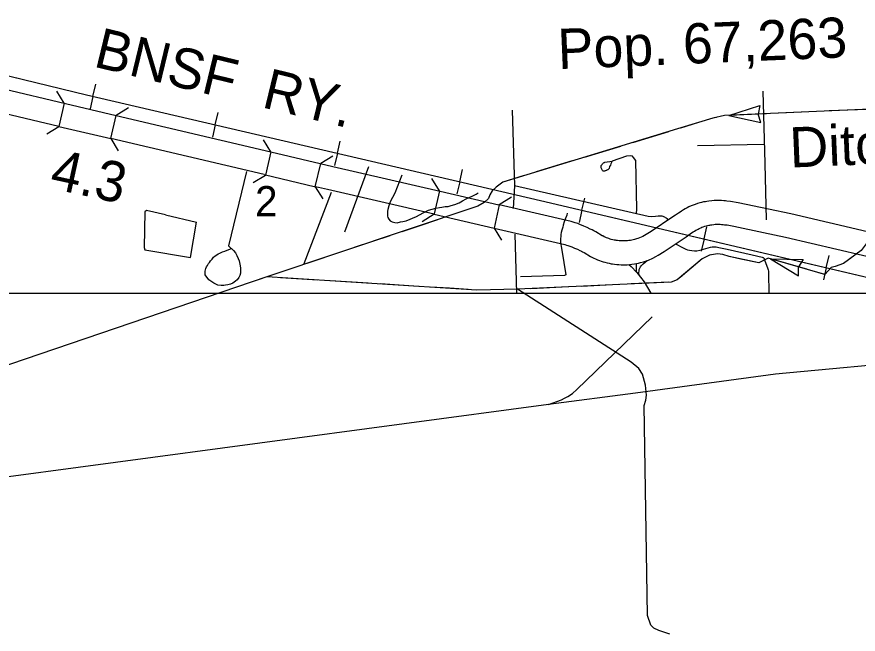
# Model space of a CAD drawing. Extents: x 1671357 to 13005564, y 567358 to 14261451.
# Drawn here: x 12758309.13 to 12758325.89, y 14259847.17 to 14259859.47 of the extents above; entities that cross this region are included whole.
import ezdxf

# ---------------------------------------------------------------- set-up
doc = ezdxf.new("R2010")
doc.units = 0
for name, color, linetype in [('10', 7, 'Continuous'), ('2', 7, 'Continuous'), ('33', 7, 'Continuous'), ('34', 7, 'Continuous'), ('35', 7, 'Continuous'), ('37', 7, 'Continuous'), ('40', 7, 'Continuous'), ('43', 7, 'Continuous'), ('48', 7, 'Continuous'), ('51', 7, 'Continuous'), ('6', 7, 'Continuous')]:
    doc.layers.add(name, color=color, linetype=linetype)

msp = doc.modelspace()

# ---------------------------------------------------------------- linework, layer by layer
at = {"layer": '10'}
for p, q in [((12758310.076, 14259857.745), (12758309.967, 14259857.284)), ((12758311.002, 14259857.041), (12758311.111, 14259857.502)), ((12758314.191, 14259856.777), (12758314.083, 14259856.316)), ((12758315.074, 14259856.083), (12758315.183, 14259856.544)), ((12758317.551, 14259856.004), (12758317.444, 14259855.542))]:
    msp.add_line(p, q, dxfattribs=at)
for points in [[(12758308.125, 14259858.224), (12758308.869, 14259858.029), (12758310.1, 14259857.739)], [(12758309.966, 14259857.285), (12758308.755, 14259857.569), (12758308.01, 14259857.765)], [(12758310.1, 14259857.739), (12758311.107, 14259857.502)], [(12758311.107, 14259857.502), (12758314.192, 14259856.777)], [(12758309.966, 14259857.285), (12758311.004, 14259857.04)], [(12758314.055, 14259856.323), (12758311.004, 14259857.04)], [(12758314.192, 14259856.777), (12758315.176, 14259856.545)], [(12758315.176, 14259856.545), (12758315.426, 14259856.487), (12758317.562, 14259855.993)], [(12758314.055, 14259856.323), (12758315.083, 14259856.081)], [(12758317.441, 14259855.535), (12758315.318, 14259856.025), (12758315.083, 14259856.081)], [(12758317.562, 14259855.993), (12758318.732, 14259855.723)], [(12758324.549, 14259855.541), (12758324.104, 14259855.635), (12758323.5, 14259855.765), (12758323.346, 14259855.791), (12758323.275, 14259855.798), (12758323.249, 14259855.8), (12758323.213, 14259855.804), (12758323.17, 14259855.807), (12758323.129, 14259855.808), (12758323.084, 14259855.809), (12758323.019, 14259855.807), (12758322.974, 14259855.803), (12758322.913, 14259855.796), (12758322.879, 14259855.791), (12758322.846, 14259855.785), (12758322.812, 14259855.779), (12758322.772, 14259855.769), (12758322.736, 14259855.76), (12758322.69, 14259855.746), (12758322.645, 14259855.731), (12758322.604, 14259855.716), (12758322.566, 14259855.7), (12758322.52, 14259855.679), (12758322.483, 14259855.661), (12758322.447, 14259855.641), (12758322.413, 14259855.622), (12758322.373, 14259855.598), (12758322.343, 14259855.578), (12758322.309, 14259855.554), (12758322.25, 14259855.515), (12758322.198, 14259855.48), (12758321.766, 14259855.19)], [(12758320.174, 14259855.388), (12758318.742, 14259855.721), (12758318.636, 14259855.26)], [(12758317.441, 14259855.535), (12758318.636, 14259855.26)], [(12758328.593, 14259854.595), (12758324.549, 14259855.541)], [(12758321.766, 14259855.19), (12758321.667, 14259855.128), (12758321.634, 14259855.109), (12758321.6, 14259855.091), (12758321.534, 14259855.063), (12758321.499, 14259855.05), (12758321.474, 14259855.042), (12758321.433, 14259855.03), (12758321.41, 14259855.024), (12758321.381, 14259855.018), (12758321.355, 14259855.014), (12758321.325, 14259855.009), (12758321.296, 14259855.006), (12758321.26, 14259855.003), (12758321.224, 14259855.002), (12758321.181, 14259855.002), (12758321.153, 14259855.004), (12758321.13, 14259855.006), (12758321.097, 14259855.009), (12758321.07, 14259855.013), (12758321.055, 14259855.016), (12758321.028, 14259855.021), (12758321.001, 14259855.027), (12758320.973, 14259855.034), (12758320.95, 14259855.041), (12758320.926, 14259855.049), (12758320.903, 14259855.057), (12758320.875, 14259855.068), (12758320.849, 14259855.079), (12758320.83, 14259855.088), (12758320.802, 14259855.102), (12758320.791, 14259855.108), (12758320.662, 14259855.183), (12758320.622, 14259855.205), (12758320.589, 14259855.222), (12758320.55, 14259855.24), (12758320.493, 14259855.268), (12758320.425, 14259855.298), (12758320.347, 14259855.331), (12758320.304, 14259855.348), (12758320.255, 14259855.364), (12758320.174, 14259855.388)], [(12758322.023, 14259854.792), (12758322.462, 14259855.087), (12758322.514, 14259855.122), (12758322.573, 14259855.162), (12758322.606, 14259855.184), (12758322.628, 14259855.198), (12758322.655, 14259855.215), (12758322.676, 14259855.227), (12758322.7, 14259855.24), (12758322.722, 14259855.251), (12758322.754, 14259855.265), (12758322.777, 14259855.275), (12758322.804, 14259855.285), (12758322.834, 14259855.295), (12758322.864, 14259855.304), (12758322.886, 14259855.31), (12758322.913, 14259855.316), (12758322.934, 14259855.32), (12758322.955, 14259855.324), (12758322.975, 14259855.327), (12758323.018, 14259855.332), (12758323.044, 14259855.334), (12758323.089, 14259855.335), (12758323.117, 14259855.335), (12758323.143, 14259855.334), (12758323.171, 14259855.332), (12758323.202, 14259855.329), (12758323.23, 14259855.326), (12758323.284, 14259855.321), (12758323.411, 14259855.3), (12758324.005, 14259855.172), (12758324.446, 14259855.079)], [(12758318.636, 14259855.26), (12758320.045, 14259854.932)], [(12758324.446, 14259855.079), (12758328.019, 14259854.243), (12758328.333, 14259854.18), (12758328.593, 14259854.145)], [(12758320.045, 14259854.932), (12758320.081, 14259854.922), (12758320.108, 14259854.915), (12758320.146, 14259854.902), (12758320.184, 14259854.885), (12758320.239, 14259854.862), (12758320.296, 14259854.837), (12758320.347, 14259854.813), (12758320.377, 14259854.798), (12758320.4, 14259854.787), (12758320.43, 14259854.77), (12758320.561, 14259854.694), (12758320.585, 14259854.681), (12758320.625, 14259854.661), (12758320.656, 14259854.647), (12758320.696, 14259854.63), (12758320.737, 14259854.614), (12758320.773, 14259854.601), (12758320.81, 14259854.589), (12758320.846, 14259854.578), (12758320.888, 14259854.567), (12758320.93, 14259854.558), (12758320.969, 14259854.55), (12758320.996, 14259854.545), (12758321.037, 14259854.539), (12758321.085, 14259854.534), (12758321.123, 14259854.531), (12758321.167, 14259854.529), (12758321.229, 14259854.528), (12758321.286, 14259854.53), (12758321.34, 14259854.534), (12758321.385, 14259854.539), (12758321.432, 14259854.546), (12758321.472, 14259854.553), (12758321.516, 14259854.563), (12758321.554, 14259854.572), (12758321.612, 14259854.589), (12758321.654, 14259854.602), (12758321.712, 14259854.623), (12758321.803, 14259854.663), (12758321.859, 14259854.692), (12758321.909, 14259854.721), (12758322.023, 14259854.792)]]:
    msp.add_lwpolyline(points, dxfattribs=at)
at = {"layer": '2'}
msp.add_line((12758241.074, 14259853.963), (12758347.684, 14259853.963), dxfattribs=at)
at = {"layer": '33'}
for points in [[(12758323.992, 14259857.986), (12758324.03, 14259856.544), (12758324.061, 14259855.424)], [(12758318.999, 14259857.609), (12758319.045, 14259856.102), (12758319.018, 14259855.646)], [(12758313.707, 14259856.386), (12758313.349, 14259854.906)], [(12758315.392, 14259855.971), (12758314.849, 14259854.548)], [(12758319.045, 14259856.104), (12758321.706, 14259855.499), (12758321.774, 14259855.489), (12758321.85, 14259855.495), (12758321.903, 14259855.501), (12758321.93, 14259855.503), (12758321.955, 14259855.503), (12758321.977, 14259855.5), (12758321.997, 14259855.496), (12758322.012, 14259855.49), (12758322.033, 14259855.482), (12758322.048, 14259855.473), (12758322.067, 14259855.461), (12758322.08, 14259855.448), (12758322.094, 14259855.43), (12758322.103, 14259855.416)], [(12758322.254, 14259854.947), (12758322.403, 14259854.867), (12758322.455, 14259854.842), (12758322.493, 14259854.829), (12758322.531, 14259854.819), (12758322.578, 14259854.811), (12758322.63, 14259854.808), (12758322.678, 14259854.809), (12758322.736, 14259854.817), (12758322.775, 14259854.826), (12758322.808, 14259854.837), (12758322.901, 14259854.866), (12758322.948, 14259854.88), (12758322.985, 14259854.886), (12758323.016, 14259854.888), (12758323.035, 14259854.888), (12758323.065, 14259854.884), (12758323.116, 14259854.874), (12758323.282, 14259854.836), (12758323.777, 14259854.725), (12758323.975, 14259854.68), (12758323.994, 14259854.674), (12758323.999, 14259854.672), (12758324.003, 14259854.669), (12758324.007, 14259854.665), (12758324.012, 14259854.658), (12758324.017, 14259854.651), (12758324.021, 14259854.643), (12758324.024, 14259854.636), (12758324.027, 14259854.63), (12758324.027, 14259854.63), (12758324.094, 14259854.45), (12758324.1, 14259854.429), (12758324.103, 14259854.402), (12758324.105, 14259854.361), (12758324.111, 14259853.963)], [(12758321.321, 14259854.533), (12758321.369, 14259854.492), (12758321.479, 14259854.377), (12758321.625, 14259854.188), (12758321.76, 14259853.963)], [(12758321.471, 14259854.553), (12758321.469, 14259854.519), (12758321.467, 14259854.479), (12758321.468, 14259854.438), (12758321.471, 14259854.409), (12758321.476, 14259854.38)], [(12758321.533, 14259854.307), (12758321.527, 14259854.331), (12758321.524, 14259854.351), (12758321.523, 14259854.373), (12758321.525, 14259854.403), (12758321.53, 14259854.432), (12758321.539, 14259854.458), (12758321.554, 14259854.489), (12758321.575, 14259854.516), (12758321.608, 14259854.548), (12758321.645, 14259854.579), (12758321.687, 14259854.613)]]:
    msp.add_lwpolyline(points, dxfattribs=at)
at = {"layer": '34'}
for points in [[(12758324.01, 14259856.922), (12758322.69, 14259856.899)], [(12758321.473, 14259855.55), (12758321.479, 14259855.636), (12758321.462, 14259856.603), (12758321.417, 14259856.668), (12758321.395, 14259856.693), (12758321.348, 14259856.699), (12758321.274, 14259856.694), (12758320.989, 14259856.594)], [(12758320.989, 14259856.594), (12758320.965, 14259856.536), (12758320.954, 14259856.513), (12758320.94, 14259856.484), (12758320.927, 14259856.447), (12758320.918, 14259856.431), (12758320.912, 14259856.425), (12758320.905, 14259856.419), (12758320.896, 14259856.417), (12758320.886, 14259856.413), (12758320.877, 14259856.408), (12758320.87, 14259856.406), (12758320.858, 14259856.402), (12758320.849, 14259856.398), (12758320.838, 14259856.395), (12758320.819, 14259856.393), (12758320.813, 14259856.394), (12758320.806, 14259856.398), (12758320.802, 14259856.4), (12758320.796, 14259856.405), (12758320.788, 14259856.416), (12758320.781, 14259856.433), (12758320.777, 14259856.446), (12758320.771, 14259856.459), (12758320.769, 14259856.465), (12758320.768, 14259856.472), (12758320.77, 14259856.48), (12758320.773, 14259856.497), (12758320.774, 14259856.505), (12758320.778, 14259856.511), (12758320.778, 14259856.513), (12758320.792, 14259856.528), (12758320.799, 14259856.54), (12758320.807, 14259856.548), (12758320.818, 14259856.556), (12758320.831, 14259856.564), (12758320.834, 14259856.566), (12758320.842, 14259856.569), (12758320.989, 14259856.594)], [(12758319.048, 14259855.14), (12758319.085, 14259853.963)]]:
    msp.add_lwpolyline(points, dxfattribs=at)
at = {"layer": '35'}
for points in [[(12758312.091, 14259855.524), (12758311.712, 14259855.61), (12758311.677, 14259855.58), (12758311.666, 14259854.874), (12758311.677, 14259854.825), (12758312.588, 14259854.674), (12758312.707, 14259855.376)], [(12758312.091, 14259855.524), (12758312.707, 14259855.376)]]:
    msp.add_lwpolyline(points, dxfattribs=at)
at = {"layer": '37'}
for p, q in [((12758310.021, 14259857.515), (12758310.021, 14259857.515)), ((12758311.056, 14259857.271), (12758311.056, 14259857.271)), ((12758314.137, 14259856.546), (12758314.137, 14259856.546)), ((12758315.129, 14259856.313), (12758315.129, 14259856.313)), ((12758317.498, 14259855.773), (12758317.498, 14259855.773)), ((12758318.689, 14259855.49), (12758318.689, 14259855.49))]:
    msp.add_line(p, q, dxfattribs=at)
for points in [[(12758310.076, 14259857.745), (12758309.926, 14259857.987)], [(12758311.352, 14259857.651), (12758311.111, 14259857.502)], [(12758309.726, 14259857.135), (12758309.967, 14259857.284)], [(12758311.002, 14259857.041), (12758311.152, 14259856.799)], [(12758314.191, 14259856.777), (12758314.042, 14259857.019)], [(12758315.424, 14259856.693), (12758315.183, 14259856.544)], [(12758313.841, 14259856.166), (12758314.083, 14259856.316)], [(12758317.551, 14259856.004), (12758317.4, 14259856.244)], [(12758315.074, 14259856.083), (12758315.224, 14259855.841)], [(12758318.983, 14259855.872), (12758318.742, 14259855.721)], [(12758317.203, 14259855.392), (12758317.444, 14259855.542)], [(12758318.636, 14259855.26), (12758318.786, 14259855.019)]]:
    msp.add_lwpolyline(points, dxfattribs=at)
at = {"layer": '40'}
for p, q in [((12758310.646, 14259857.881), (12758310.703, 14259858.124)), ((12758310.646, 14259857.881), (12758310.589, 14259857.637)), ((12758313.081, 14259857.314), (12758313.138, 14259857.558)), ((12758313.081, 14259857.314), (12758313.025, 14259857.071)), ((12758315.517, 14259856.748), (12758315.573, 14259856.991)), ((12758315.517, 14259856.748), (12758315.46, 14259856.504)), ((12758317.952, 14259856.182), (12758318.009, 14259856.425)), ((12758317.952, 14259856.182), (12758317.895, 14259855.938)), ((12758320.387, 14259855.613), (12758320.444, 14259855.857)), ((12758320.387, 14259855.613), (12758320.33, 14259855.37)), ((12758322.821, 14259855.042), (12758322.878, 14259855.285)), ((12758322.821, 14259855.042), (12758322.764, 14259854.798)), ((12758325.255, 14259854.47), (12758325.312, 14259854.714)), ((12758325.255, 14259854.47), (12758325.198, 14259854.227))]:
    msp.add_line(p, q, dxfattribs=at)
for points in [[(12758307.732, 14259858.589), (12758310.52, 14259857.91)], [(12758307.732, 14259858.589), (12758310.52, 14259857.91), (12758319.561, 14259855.807), (12758327.415, 14259853.963)], [(12758310.52, 14259857.91), (12758319.561, 14259855.807), (12758326.904, 14259854.083), (12758327.247, 14259854.003)], [(12758319.721, 14259851.745), (12758319.978, 14259851.836), (12758320.043, 14259851.871), (12758320.108, 14259851.904), (12758320.198, 14259851.967), (12758320.288, 14259852.045), (12758321.787, 14259853.495)], [(12758338.3, 14259853.028), (12758337.897, 14259853.049), (12758337.897, 14259853.049), (12758337.731, 14259853.064), (12758337.591, 14259853.06), (12758337.352, 14259853.063), (12758336.741, 14259853.044), (12758334.216, 14259852.968), (12758329.547, 14259852.845), (12758328.629, 14259852.812), (12758328.365, 14259852.782), (12758327.239, 14259852.626), (12758324.244, 14259852.349)], [(12758324.244, 14259852.349), (12758321.454, 14259851.974), (12758319.721, 14259851.745), (12758308.215, 14259850.205)]]:
    msp.add_lwpolyline(points, dxfattribs=at)
at = {"layer": '43'}
for p, q in [((12758323.314, 14259857.503), (12758323.934, 14259857.699)), ((12758323.934, 14259857.699), (12758323.896, 14259857.53)), ((12758323.314, 14259857.503), (12758323.949, 14259857.363)), ((12758323.949, 14259857.363), (12758323.897, 14259857.528)), ((12758324.144, 14259854.646), (12758324.701, 14259854.311)), ((12758324.144, 14259854.646), (12758324.794, 14259854.635)), ((12758324.794, 14259854.635), (12758324.705, 14259854.486)), ((12758324.701, 14259854.311), (12758324.704, 14259854.484))]:
    msp.add_line(p, q, dxfattribs=at)
for points in [[(12758334.68, 14259857.999), (12758323.225, 14259857.5), (12758322.995, 14259857.446), (12758322.293, 14259857.235), (12758318.812, 14259856.172), (12758318.68, 14259856.077), (12758318.602, 14259855.999), (12758318.556, 14259855.919), (12758318.529, 14259855.85), (12758318.441, 14259855.766), (12758318.316, 14259855.694), (12758314.112, 14259854.288)], [(12758324.063, 14259857.536), (12758323.314, 14259857.503)], [(12758325.062, 14259857.58), (12758324.313, 14259857.547)], [(12758326.062, 14259857.623), (12758325.312, 14259857.591)], [(12758322.708, 14259857.359), (12758322.349, 14259857.251)], [(12758323.068, 14259857.463), (12758322.995, 14259857.446), (12758322.708, 14259857.359)], [(12758322.109, 14259857.179), (12758321.392, 14259856.96)], [(12758321.153, 14259856.887), (12758320.435, 14259856.668)], [(12758320.196, 14259856.595), (12758319.479, 14259856.376)], [(12758319.24, 14259856.303), (12758318.812, 14259856.172), (12758318.68, 14259856.077), (12758318.602, 14259855.999), (12758318.587, 14259855.973)], [(12758328.854, 14259855.754), (12758328.1, 14259856.056), (12758328.056, 14259856.082), (12758327.936, 14259856.09), (12758327.715, 14259856.022), (12758326.112, 14259855.022), (12758325.95, 14259854.815), (12758325.596, 14259854.553), (12758325.435, 14259854.491), (12758325.351, 14259854.472), (12758325.224, 14259854.337), (12758324.098, 14259854.659), (12758323.91, 14259854.565), (12758323.318, 14259854.693), (12758323.193, 14259854.731), (12758323.09, 14259854.746), (12758322.928, 14259854.722), (12758322.781, 14259854.647), (12758322.284, 14259854.226), (12758322.163, 14259854.183), (12758319.103, 14259854.04)], [(12758317.156, 14259855.306), (12758316.801, 14259855.187)], [(12758317.512, 14259855.425), (12758317.156, 14259855.306)], [(12758316.563, 14259855.108), (12758315.852, 14259854.87)], [(12758315.615, 14259854.791), (12758314.904, 14259854.553)], [(12758322.94, 14259854.724), (12758322.928, 14259854.722), (12758322.781, 14259854.647), (12758322.343, 14259854.276)], [(12758323.551, 14259854.643), (12758323.318, 14259854.693), (12758323.193, 14259854.731), (12758323.187, 14259854.732)], [(12758323.917, 14259854.568), (12758323.91, 14259854.565), (12758323.551, 14259854.643)], [(12758324.865, 14259854.439), (12758324.144, 14259854.646)], [(12758325.743, 14259854.662), (12758325.596, 14259854.553), (12758325.435, 14259854.491), (12758325.351, 14259854.472), (12758325.224, 14259854.337), (12758325.105, 14259854.371)], [(12758314.667, 14259854.474), (12758314.112, 14259854.288), (12758313.955, 14259854.235)], [(12758314.112, 14259854.288), (12758308.082, 14259852.235)], [(12758319.103, 14259854.04), (12758318.294, 14259854.025), (12758314.112, 14259854.288)], [(12758314.13, 14259854.287), (12758314.112, 14259854.288)], [(12758315.128, 14259854.224), (12758314.38, 14259854.271)], [(12758316.126, 14259854.162), (12758315.378, 14259854.209)], [(12758317.124, 14259854.099), (12758316.376, 14259854.146)], [(12758321.12, 14259854.134), (12758320.371, 14259854.099)], [(12758322.119, 14259854.181), (12758321.37, 14259854.146)], [(12758317.748, 14259854.06), (12758317.374, 14259854.083)], [(12758318.123, 14259854.036), (12758317.748, 14259854.06)], [(12758322.14, 14259847.172), (12758321.917, 14259847.248), (12758321.822, 14259847.29), (12758321.762, 14259847.354), (12758321.692, 14259847.546), (12758321.626, 14259851.725), (12758321.661, 14259851.831), (12758321.672, 14259851.933), (12758321.654, 14259852.13), (12758321.597, 14259852.353), (12758321.522, 14259852.462), (12758321.367, 14259852.589), (12758319.103, 14259854.04)], [(12758320.121, 14259854.087), (12758319.372, 14259854.052)]]:
    msp.add_lwpolyline(points, dxfattribs=at)
at = {"layer": '51'}
for points in [[(12758316.138, 14259856.477), (12758315.655, 14259855.178)], [(12758316.802, 14259856.31), (12758316.66, 14259855.954), (12758316.565, 14259855.78), (12758316.538, 14259855.705), (12758316.521, 14259855.632), (12758316.516, 14259855.597), (12758316.511, 14259855.536), (12758316.513, 14259855.496), (12758316.52, 14259855.468), (12758316.538, 14259855.436), (12758316.568, 14259855.405), (12758316.605, 14259855.382), (12758316.657, 14259855.367), (12758316.708, 14259855.366), (12758316.776, 14259855.382), (12758316.819, 14259855.39), (12758316.883, 14259855.402), (12758317.091, 14259855.491), (12758317.227, 14259855.563), (12758317.334, 14259855.615), (12758317.402, 14259855.637), (12758317.475, 14259855.654), (12758317.55, 14259855.672), (12758317.597, 14259855.678), (12758317.661, 14259855.687), (12758317.72, 14259855.689), (12758317.783, 14259855.707), (12758317.854, 14259855.731), (12758317.94, 14259855.759), (12758318.011, 14259855.799), (12758318.083, 14259855.844), (12758318.155, 14259855.877), (12758318.2, 14259855.894), (12758318.23, 14259855.905), (12758318.256, 14259855.918), (12758318.282, 14259855.932), (12758318.302, 14259855.946), (12758318.32, 14259855.962)], [(12758320.096, 14259855.557), (12758320.087, 14259855.515), (12758320.056, 14259855.436), (12758320.036, 14259855.382), (12758320.016, 14259855.316), (12758320.004, 14259855.277), (12758319.99, 14259855.216), (12758319.976, 14259855.17), (12758319.97, 14259855.133), (12758319.965, 14259855.089), (12758319.963, 14259855.049), (12758319.962, 14259855.026), (12758319.962, 14259854.985), (12758319.966, 14259854.933), (12758319.973, 14259854.89), (12758319.99, 14259854.818), (12758320.066, 14259854.327), (12758320.038, 14259854.316), (12758319.165, 14259854.288)], [(12758313.349, 14259854.906), (12758313.449, 14259854.812), (12758313.483, 14259854.764), (12758313.512, 14259854.712), (12758313.539, 14259854.652), (12758313.558, 14259854.604), (12758313.574, 14259854.54), (12758313.583, 14259854.468), (12758313.587, 14259854.411), (12758313.584, 14259854.361), (12758313.574, 14259854.313), (12758313.555, 14259854.276), (12758313.519, 14259854.231), (12758313.486, 14259854.203), (12758313.459, 14259854.181), (12758313.431, 14259854.164), (12758313.388, 14259854.145), (12758313.332, 14259854.128), (12758313.289, 14259854.12), (12758313.252, 14259854.119), (12758313.2, 14259854.118), (12758313.136, 14259854.123), (12758313.052, 14259854.159), (12758312.958, 14259854.231), (12758312.922, 14259854.274), (12758312.894, 14259854.307), (12758312.882, 14259854.331), (12758312.879, 14259854.363), (12758312.882, 14259854.403), (12758312.896, 14259854.451), (12758312.911, 14259854.486), (12758312.929, 14259854.514), (12758312.95, 14259854.553), (12758312.966, 14259854.574), (12758312.991, 14259854.604), (12758313.022, 14259854.643), (12758313.049, 14259854.677), (12758313.082, 14259854.705), (12758313.111, 14259854.725), (12758313.141, 14259854.743), (12758313.172, 14259854.758), (12758313.198, 14259854.771), (12758313.23, 14259854.785), (12758313.271, 14259854.802), (12758313.32, 14259854.818), (12758313.406, 14259854.852)]]:
    msp.add_lwpolyline(points, dxfattribs=at)

# ---------------------------------------------------------------- texts
at = {"layer": '37'}
msp.add_text('2', height=0.6, dxfattribs=at).set_placement((12758313.877, 14259855.496))
at = {"layer": '40'}
msp.add_text('BNSF  RY.', height=0.8001, rotation=346.4092, dxfattribs=at).set_placement((12758310.635, 14259858.48))
at = {"layer": '43'}
msp.add_text('Ditch', height=0.8001, rotation=2.3708, dxfattribs=at).set_placement((12758324.538, 14259856.464))
at = {"layer": '48'}
msp.add_text('4.3', height=0.8001, rotation=347.6997, dxfattribs=at).set_placement((12758309.76, 14259856.059))
at = {"layer": '6'}
msp.add_text('Pop. 67,263', height=0.8001, rotation=2.3695, dxfattribs=at).set_placement((12758319.919, 14259858.424))

doc.saveas('drawing.dxf')
